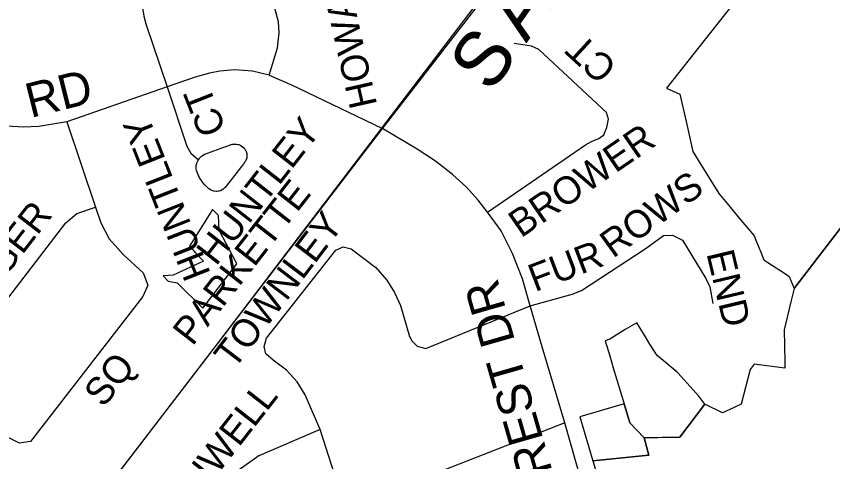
# Model space of a CAD drawing. Extents: x 586326 to 623965, y 4819854 to 4857850.
# Drawn here: x 596413 to 597005, y 4841324 to 4841648 of the extents above; entities that cross this region are included whole.
import ezdxf

# ---------------------------------------------------------------- set-up
doc = ezdxf.new("R2010")
doc.units = 0
for name, color, linetype in [('Lots_Concessions', 7, 'Continuous'), ('Major Rds and Hwys', 7, 'Continuous'), ('Major Rds Lbls', 7, 'Continuous'), ('Minor Rd Lbls', 7, 'Continuous'), ('Minor Rds', 7, 'Continuous'), ('Park Lbls', 7, 'Continuous'), ('Park Outlines', 7, 'Continuous'), ('Proposed Secondary Rds', 7, 'Continuous'), ('Secondary Rds Lbls', 7, 'Continuous'), ('SWM Ponds', 7, 'Continuous')]:
    doc.layers.add(name, color=color, linetype=linetype)

msp = doc.modelspace()

# ---------------------------------------------------------------- linework, layer by layer
at = {"layer": 'Lots_Concessions'}
for p, q in [((596672.34, 4841558.01), (596812.21, 4841738.38)), ((596416.19, 4841223.56), (596672.34, 4841558.01))]:
    msp.add_line(p, q, dxfattribs=at)
at = {"layer": 'Major Rds and Hwys'}
for points in [[(596678.13, 4841566.48), (596807.66, 4841736.43), (596828.61, 4841768.27), (596842.91, 4841798.61)], [(596418.33, 4841226.44), (596547.84, 4841395.32), (596678.13, 4841566.48)]]:
    msp.add_lwpolyline(points, dxfattribs=at)
at = {"layer": 'Minor Rds'}
for points in [[(596445.07, 4841717.67), (596478.56, 4841703.87), (596489.86, 4841698.62), (596493.11, 4841696.04), (596496.02, 4841693.03), (596498.7, 4841689.38), (596500.95, 4841685.21), (596502.22, 4841681.77), (596503.69, 4841677.45), (596504.31, 4841673.05), (596504.4, 4841668.3), (596504.32, 4841657.75), (596504.69, 4841652.36), (596505.32, 4841647.82), (596506.73, 4841642.19), (596522.36, 4841596.49)], [(596596.41, 4841604.97), (596602.41, 4841624.79), (596603.63, 4841635.67), (596603.11, 4841643.55), (596591.56, 4841686.89), (596592.65, 4841691.13), (596595.48, 4841694.38), (596599.8, 4841695.81), (596623.23, 4841699.81), (596668.59, 4841702.76)], [(596754.91, 4841505.33), (596826.15, 4841554.28), (596830.27, 4841556.8), (596835.83, 4841558.93), (596839.42, 4841561.52), (596841.43, 4841566.81), (596842.75, 4841572.91), (596841.38, 4841577.84), (596792.13, 4841623.62), (596786.84, 4841626.09), (596774.2, 4841628.03)], [(596522.36, 4841596.49), (596536.64, 4841553.44), (596539.49, 4841548.22), (596545, 4841543.51)], [(596449.4, 4841570.91), (596470.21, 4841509.04)], [(596545, 4841543.51), (596545.46, 4841544.19), (596545.56, 4841544.35), (596545.68, 4841544.49), (596545.81, 4841544.63), (596546.75, 4841545.6), (596546.9, 4841545.74), (596547.06, 4841545.88), (596547.23, 4841546), (596549.07, 4841547.22), (596549.26, 4841547.34), (596549.45, 4841547.44), (596549.66, 4841547.53), (596556.09, 4841549.99), (596556.14, 4841550.01), (596564.19, 4841552.92), (596564.29, 4841552.96), (596569.58, 4841554.67), (596569.81, 4841554.73), (596570.05, 4841554.78), (596570.29, 4841554.81), (596571.58, 4841554.9), (596571.82, 4841554.91), (596572.05, 4841554.89), (596572.28, 4841554.87), (596573.56, 4841554.66), (596573.78, 4841554.61), (596574, 4841554.55), (596574.22, 4841554.47), (596575.42, 4841553.97), (596575.63, 4841553.87), (596575.83, 4841553.76), (596576.02, 4841553.63), (596577.07, 4841552.88), (596577.27, 4841552.72), (596577.46, 4841552.54), (596578.26, 4841551.73), (596578.41, 4841551.57), (596578.54, 4841551.4), (596578.66, 4841551.22), (596579.27, 4841550.24), (596579.38, 4841550.06), (596579.47, 4841549.86), (596579.55, 4841549.66), (596579.94, 4841548.58), (596580, 4841548.37), (596580.05, 4841548.16), (596580.09, 4841547.95), (596580.23, 4841546.81), (596580.25, 4841546.59), (596580.25, 4841546.38), (596580.24, 4841546.16), (596580.13, 4841545.02), (596580.1, 4841544.79), (596580.05, 4841544.56), (596579.99, 4841544.34), (596579.9, 4841544.12), (596579.8, 4841543.91), (596578.88, 4841542.15), (596578.8, 4841542.01), (596578.72, 4841541.88), (596577.62, 4841540.22), (596577.53, 4841540.1), (596577.44, 4841539.97), (596576.19, 4841538.46), (596569.39, 4841529.88), (596564.07, 4841523.15), (596563.92, 4841522.98), (596563.76, 4841522.82), (596563.03, 4841522.14), (596562.85, 4841521.99), (596562.67, 4841521.85), (596562.47, 4841521.73), (596561.6, 4841521.23), (596561.4, 4841521.13), (596561.19, 4841521.04), (596560.97, 4841520.96), (596560.01, 4841520.68), (596559.79, 4841520.62), (596559.56, 4841520.59), (596559.33, 4841520.56), (596558.33, 4841520.51), (596557.98, 4841520.51)], [(596557.98, 4841520.51), (596556.73, 4841520.59), (596556.49, 4841520.61), (596556.26, 4841520.65), (596556.04, 4841520.71), (596554.84, 4841521.08), (596554.62, 4841521.15), (596554.4, 4841521.25), (596554.2, 4841521.36), (596553.11, 4841521.99), (596552.92, 4841522.11), (596552.73, 4841522.25), (596552.56, 4841522.41), (596551.65, 4841523.27), (596549.96, 4841524.88), (596549.86, 4841524.98), (596549.76, 4841525.09), (596548.23, 4841526.86), (596548.14, 4841526.97), (596548.05, 4841527.09), (596546.7, 4841529), (596546.62, 4841529.12), (596546.54, 4841529.25), (596545.39, 4841531.28), (596545.32, 4841531.41), (596545.25, 4841531.55), (596544.3, 4841533.68), (596544.22, 4841533.88), (596543.76, 4841535.15), (596543.71, 4841535.32), (596543.66, 4841535.5), (596543.62, 4841535.69), (596543.41, 4841537.02), (596543.38, 4841537.2), (596543.37, 4841537.39), (596543.37, 4841537.58), (596543.4, 4841538.93), (596543.41, 4841539.11), (596543.44, 4841539.3), (596543.47, 4841539.48), (596543.75, 4841540.8), (596543.8, 4841540.98), (596543.86, 4841541.16), (596543.92, 4841541.33), (596544.32, 4841542.28), (596544.48, 4841542.64), (596545, 4841543.51)], [(596415.03, 4841337.56), (596406.88, 4841341.63), (596369.66, 4841378.85), (596367.9, 4841382.36), (596366.7, 4841387.38), (596368.13, 4841392.78), (596448.68, 4841497.52), (596456.61, 4841504.41), (596470.21, 4841509.04)], [(596470.21, 4841509.04), (596474.06, 4841497.52), (596480.25, 4841485.94), (596486.43, 4841479.06), (596490.12, 4841474.93), (596504.86, 4841461.4), (596508.17, 4841452.23), (596504.67, 4841444.08), (596423.18, 4841338.72), (596415.03, 4841337.56)], [(596785.94, 4841437.33), (596816.38, 4841445.73), (596823.17, 4841448.56), (596870.1, 4841479.14), (596882.67, 4841488.36), (596889.19, 4841488.71), (596896.5, 4841485.01), (596913.29, 4841457.1), (596916.2, 4841451.11), (596918.57, 4841439.01)], [(596633.32, 4841347.45), (596626.33, 4841363.75), (596622.39, 4841372.78), (596616.74, 4841382.08), (596609.02, 4841390.52), (596599.32, 4841397.88), (596593.96, 4841402.46), (596592.69, 4841407.78), (596594.41, 4841413.86), (596644.66, 4841477.89), (596650.04, 4841480.09), (596655.98, 4841478.73), (596673.78, 4841465.18), (596681.89, 4841456.06), (596687.46, 4841446.99), (596691.73, 4841437.65), (596698.18, 4841415.06), (596700.11, 4841411.58), (596703.74, 4841407.91), (596710.03, 4841406.23), (596785.94, 4841437.33)], [(596633.32, 4841347.45), (596588.93, 4841328.3), (596572.17, 4841316.56), (596554.15, 4841291), (596552.9, 4841266.28)], [(596811.02, 4841352.44), (596663.1, 4841294.35), (596655.14, 4841294.77), (596648.01, 4841302.32), (596633.32, 4841347.45)]]:
    msp.add_lwpolyline(points, dxfattribs=at)
at = {"layer": 'Park Outlines'}
for points in [[(596941.48, 4841667.3), (596884.93, 4841595.47), (596894.57, 4841591.03), (596899.09, 4841571.17), (596904.04, 4841549.43), (596911.71, 4841536.94), (596922.77, 4841518.93), (596931.28, 4841508.77), (596938.93, 4841499.62), (596944.81, 4841492.6), (596948.46, 4841488.23), (596949.79, 4841484.97), (596953.3, 4841476.38), (596955.56, 4841470.85), (596958.5, 4841468.9), (596971.15, 4841460.52), (596974, 4841458.63), (596977.49, 4841449.98), (596979.02, 4841451.97), (597058.5, 4841555.49)], [(597058.5, 4841555.49), (596979.02, 4841451.97), (596977.49, 4841449.98), (596975.12, 4841440.22), (596970.17, 4841419.85), (596970.69, 4841396.67), (596970.79, 4841391.95), (596948.61, 4841394.95), (596945.55, 4841390.98), (596939.16, 4841365.9), (596934.09, 4841363.57), (596925.44, 4841359.59), (596912.78, 4841365.8), (596894.5, 4841342.02), (596868.51, 4841341.4), (596871.94, 4841328.87), (596831.47, 4841324.72), (596845.39, 4841278.13)]]:
    msp.add_lwpolyline(points, dxfattribs=at)
for points in [[(596555.22, 4841507.41), (596538.45, 4841480.72), (596541, 4841477.99), (596542.72, 4841476.16), (596548.64, 4841469.85), (596526.54, 4841459.56), (596519.33, 4841459.06), (596523.12, 4841455.35), (596529.47, 4841454.08), (596548.29, 4841435.63), (596572.93, 4841467.8), (596560.14, 4841492.19), (596559.48, 4841502.86)], [(596894.5, 4841342.02), (596912.78, 4841365.8), (596908.32, 4841371.79), (596893.3, 4841388.49), (596892.62, 4841389.25), (596877.95, 4841401.17), (596872.86, 4841409.43), (596868.05, 4841417.25), (596863.23, 4841425.06), (596854.94, 4841420.02), (596843.73, 4841413.21), (596840.38, 4841411.87), (596843.61, 4841401.06), (596846.22, 4841392.34), (596848.83, 4841383.62), (596851.43, 4841374.91), (596854.04, 4841366.19), (596858.19, 4841352.3), (596868.51, 4841341.41), (596878.51, 4841341.64)], [(596831.47, 4841324.72), (596871.94, 4841328.87), (596868.51, 4841341.41), (596858.19, 4841352.3), (596854.04, 4841366.19), (596821.94, 4841356.6)]]:
    msp.add_lwpolyline(points, close=True, dxfattribs=at)
at = {"layer": 'Proposed Secondary Rds'}
for points in [[(596596.41, 4841604.97), (596584.32, 4841607.79), (596571.19, 4841608.74), (596560.42, 4841607.81), (596552.96, 4841606.48), (596542.63, 4841603.55), (596522.36, 4841596.49)], [(596596.41, 4841604.97), (596612.53, 4841597.88), (596678.13, 4841566.48)], [(596522.36, 4841596.49), (596449.4, 4841570.91)], [(596449.4, 4841570.91), (596429.24, 4841567.72), (596417.73, 4841567.18), (596390.23, 4841568.88), (596377.97, 4841569.92)], [(596754.91, 4841505.33), (596748.14, 4841514.12), (596739.51, 4841523.46), (596729.48, 4841532.84), (596717.07, 4841542.53), (596703.75, 4841551.05), (596678.13, 4841566.48)], [(596785.94, 4841437.33), (596780.18, 4841456.87), (596773.08, 4841475.45), (596764.91, 4841491.9), (596754.91, 4841505.33)], [(596811.02, 4841352.44), (596794.58, 4841407.48), (596785.94, 4841437.33)], [(596851.6, 4841208.68), (596811.02, 4841352.44)]]:
    msp.add_lwpolyline(points, dxfattribs=at)
at = {"layer": 'SWM Ponds'}
msp.add_lwpolyline([(596894.5, 4841342.02), (596912.78, 4841365.8), (596908.32, 4841371.79), (596893.3, 4841388.49), (596892.62, 4841389.24), (596877.95, 4841401.16), (596872.86, 4841409.43), (596868.05, 4841417.24), (596863.23, 4841425.06), (596854.94, 4841420.02), (596843.73, 4841413.2), (596840.38, 4841411.86), (596843.61, 4841401.06), (596846.22, 4841392.34), (596848.83, 4841383.62), (596851.43, 4841374.9), (596854.04, 4841366.18), (596858.19, 4841352.29), (596868.51, 4841341.4), (596878.51, 4841341.64)], close=True, dxfattribs=at)

# ---------------------------------------------------------------- texts
at = {"layer": 'Major Rds Lbls'}
for s, p in [('A', (596783.01, 4841627.78)), ('S', (596757.48, 4841591.1))]:
    msp.add_text(s, height=40, rotation=54.95809, dxfattribs=at).set_placement(p)
at = {"layer": 'Minor Rd Lbls'}
for s, rotation, p in [('ALBEMARLE', 57.59176, (596351.02, 4841574.34)), ('HOWARD', 102.72438, (596674.85, 4841583.39)), ('CT', 137.42955, (596849.99, 4841612.05)), ('CT', 111.50145, (596565.36, 4841565.38)), ('HUNTLEY', 111.50145, (596554.09, 4841460.73)), ('BROWER', 34.49556, (596779.22, 4841486.29)), ('ROWS', 35.89696, (596845.99, 4841471.48)), ('TANAGER', 52.28065, (596360.72, 4841401.04)), ('TOWNLEY', 52.74357, (596570.94, 4841390.47)), ('FUR', 20.8704, (596789.34, 4841447.24)), ('END', 283.3888, (596913.75, 4841475.43)), ('SQ', 51.70986, (596476.1, 4841362.77)), ('SOUTHWELL', 52.00002, (596501.15, 4841240.55))]:
    msp.add_text(s, height=19.998, rotation=rotation, dxfattribs=at).set_placement(p)
at = {"layer": 'Park Lbls'}
for s, p in [('HUNTLEY', (596557.75, 4841465.69)), ('PARKETTE', (596540.65, 4841407.5))]:
    msp.add_text(s, height=19.992, rotation=52.00002, dxfattribs=at).set_placement(p)
at = {"layer": 'Secondary Rds Lbls'}
for s, rotation, p in [('RD', 14.03626, (596423.12, 4841573.72)), ('SUNFOREST DR', 106.00091, (596834.47, 4841204.71))]:
    msp.add_text(s, height=25.002, rotation=rotation, dxfattribs=at).set_placement(p)

doc.saveas('drawing.dxf')
